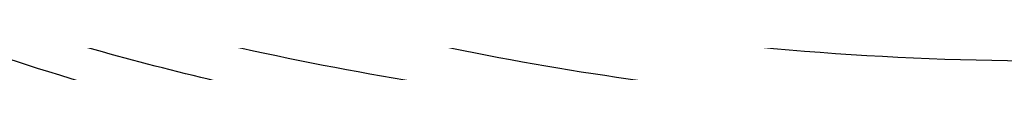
# Model space of a CAD drawing. Header units: millimetres. Extents: x -1444 to -1044, y -6 to 234.
# Tile 281 of 656: x -1435.3409 to -1434.3653, y -4.2304 to -4.2129. Entities that reach past the tile are written whole.
import ezdxf

# ---------------------------------------------------------------- set-up
doc = ezdxf.new("R2010")
doc.units = ezdxf.units.MM
doc.layers.add('Default', color=7, linetype='Continuous', true_color=0x000000)

msp = doc.modelspace()

# ---------------------------------------------------------------- linework, layer by layer
at = {"layer": 'Default'}
for points, knots in [([(-1436.315761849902, -4.224055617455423, 39.58265074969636), (-1436.315816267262, -4.059951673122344, 39.56163761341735), (-1436.284306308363, -3.809796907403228, 39.52960578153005), (-1436.178976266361, -3.486942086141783, 39.48826467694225), (-1436.063956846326, -3.247583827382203, 39.45761509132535), (-1435.914852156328, -3.021679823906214, 39.42868820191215), (-1435.734444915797, -2.816176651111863, 39.40237350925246), (-1435.527369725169, -2.637136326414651, 39.37944725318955), (-1435.299734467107, -2.489159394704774, 39.36049853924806), (-1435.058539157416, -2.375008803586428, 39.34588117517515), (-1434.73321223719, -2.270476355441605, 39.33249516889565), (-1434.481128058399, -2.239201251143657, 39.32848979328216), (-1434.315762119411, -2.239255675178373, 39.32849632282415)], [0, 0, 0, 0, 0.4978173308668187, 0.7589150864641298, 1.027124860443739, 1.300285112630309, 1.575979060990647, 1.851654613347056, 2.124761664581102, 2.392889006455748, 2.653883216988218, 3.151465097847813, 3.151465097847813, 3.151465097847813, 3.151465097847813]), ([(-1436.315761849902, -4.224055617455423, 39.58265074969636), (-1436.315816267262, -4.059951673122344, 39.56163761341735), (-1436.284306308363, -3.809796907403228, 39.52960578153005), (-1436.178976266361, -3.486942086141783, 39.48826467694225), (-1436.063956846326, -3.247583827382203, 39.45761509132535), (-1435.914852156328, -3.021679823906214, 39.42868820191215), (-1435.734444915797, -2.816176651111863, 39.40237350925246), (-1435.527369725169, -2.637136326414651, 39.37944725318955), (-1435.299734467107, -2.489159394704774, 39.36049853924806), (-1435.058539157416, -2.375008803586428, 39.34588117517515), (-1434.73321223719, -2.270476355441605, 39.33249516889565), (-1434.481128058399, -2.239201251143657, 39.32848979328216), (-1434.315762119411, -2.239255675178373, 39.32849632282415)], [0, 0, 0, 0, 0.4978173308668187, 0.7589150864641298, 1.027124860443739, 1.300285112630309, 1.575979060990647, 1.851654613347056, 2.124761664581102, 2.392889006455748, 2.653883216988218, 3.151465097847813, 3.151465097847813, 3.151465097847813, 3.151465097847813]), ([(-1436.315763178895, -4.253414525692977, 9.178992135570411), (-1436.315817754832, -4.088051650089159, 9.181085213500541), (-1436.284305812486, -3.835975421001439, 9.18427586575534), (-1436.178974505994, -3.510648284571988, 9.18839368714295), (-1436.063952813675, -3.269455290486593, 9.19144658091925), (-1435.914845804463, -3.041820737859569, 9.19432785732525), (-1435.73443678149, -2.83474450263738, 9.19694891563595), (-1435.52736084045, -2.654334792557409, 9.19923244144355), (-1435.299726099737, -2.50522689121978, 9.201119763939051), (-1435.058532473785, -2.390204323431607, 9.20257565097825), (-1434.733205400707, -2.284872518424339, 9.20390887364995), (-1434.481126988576, -2.253359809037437, 9.20430773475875), (-1434.315763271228, -2.253414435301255, 9.20430703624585)], [0, 0, 0, 0, 0.4976131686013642, 0.7586122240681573, 1.026730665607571, 1.299810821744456, 1.575438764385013, 1.851063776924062, 2.12413545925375, 2.392240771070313, 2.653223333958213, 3.150799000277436, 3.150799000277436, 3.150799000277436, 3.150799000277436]), ([(-1436.315763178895, -4.253414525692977, 9.178992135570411), (-1436.315817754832, -4.088051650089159, 9.181085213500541), (-1436.284305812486, -3.835975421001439, 9.18427586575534), (-1436.178974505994, -3.510648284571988, 9.18839368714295), (-1436.063952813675, -3.269455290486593, 9.19144658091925), (-1435.914845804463, -3.041820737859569, 9.19432785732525), (-1435.73443678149, -2.83474450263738, 9.19694891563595), (-1435.52736084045, -2.654334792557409, 9.19923244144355), (-1435.299726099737, -2.50522689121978, 9.201119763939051), (-1435.058532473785, -2.390204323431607, 9.20257565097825), (-1434.733205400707, -2.284872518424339, 9.20390887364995), (-1434.481126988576, -2.253359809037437, 9.20430773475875), (-1434.315763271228, -2.253414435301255, 9.20430703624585)], [0, 0, 0, 0, 0.4976131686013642, 0.7586122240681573, 1.026730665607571, 1.299810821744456, 1.575438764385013, 1.851063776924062, 2.12413545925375, 2.392240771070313, 2.653223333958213, 3.150799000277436, 3.150799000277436, 3.150799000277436, 3.150799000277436]), ([(-1436.315763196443, -4.212874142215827, 8.77753350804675), (-1436.315817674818, -4.050825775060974, 8.81073021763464), (-1436.284306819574, -3.803803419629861, 8.86133442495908), (-1436.178976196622, -3.484994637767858, 8.92664456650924), (-1436.063955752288, -3.24863524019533, 8.97506439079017), (-1435.914850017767, -3.025561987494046, 9.02076245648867), (-1435.734441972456, -2.822634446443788, 9.06233353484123), (-1435.527366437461, -2.645838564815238, 9.09855136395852), (-1435.29973140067, -2.499717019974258, 9.12848534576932), (-1435.058536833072, -2.386997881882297, 9.15157661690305), (-1434.733209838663, -2.283775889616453, 9.17272232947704), (-1434.481128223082, -2.252893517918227, 9.17904878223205), (-1434.315763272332, -2.25294714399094, 9.17903778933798)], [0, 0, 0, 0, 0.4977265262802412, 0.7587803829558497, 1.026949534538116, 1.300074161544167, 1.575738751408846, 1.851391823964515, 2.124483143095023, 2.392600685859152, 2.653589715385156, 3.151168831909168, 3.151168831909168, 3.151168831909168, 3.151168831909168]), ([(-1436.315763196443, -4.212874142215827, 8.77753350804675), (-1436.315817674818, -4.050825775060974, 8.81073021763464), (-1436.284306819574, -3.803803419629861, 8.86133442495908), (-1436.178976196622, -3.484994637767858, 8.92664456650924), (-1436.063955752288, -3.24863524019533, 8.97506439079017), (-1435.914850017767, -3.025561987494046, 9.02076245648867), (-1435.734441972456, -2.822634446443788, 9.06233353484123), (-1435.527366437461, -2.645838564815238, 9.09855136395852), (-1435.29973140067, -2.499717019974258, 9.12848534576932), (-1435.058536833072, -2.386997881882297, 9.15157661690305), (-1434.733209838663, -2.283775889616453, 9.17272232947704), (-1434.481128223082, -2.252893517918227, 9.17904878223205), (-1434.315763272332, -2.25294714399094, 9.17903778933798)], [0, 0, 0, 0, 0.4977265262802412, 0.7587803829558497, 1.026949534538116, 1.300074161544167, 1.575738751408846, 1.851391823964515, 2.124483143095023, 2.392600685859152, 2.653589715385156, 3.151168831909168, 3.151168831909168, 3.151168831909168, 3.151168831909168]), ([(-1436.315763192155, -4.230421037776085, 8.87564777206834), (-1436.315817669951, -4.06690887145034, 8.90065951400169), (-1436.284306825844, -3.817655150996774, 8.93878676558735), (-1436.178976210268, -3.495966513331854, 8.9879940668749), (-1436.063955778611, -3.257472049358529, 9.02447551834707), (-1435.914850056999, -3.032383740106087, 9.05890628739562), (-1435.734442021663, -2.827623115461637, 9.09022761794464), (-1435.527366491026, -2.649230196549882, 9.11751559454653), (-1435.299731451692, -2.50178869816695, 9.14006906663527), (-1435.058536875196, -2.388051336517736, 9.15746696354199), (-1434.73320988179, -2.283896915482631, 9.173398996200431), (-1434.481128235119, -2.252735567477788, 9.17816560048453), (-1434.315763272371, -2.252789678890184, 9.17815731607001)], [0, 0, 0, 0, 0.497727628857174, 0.7587820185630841, 1.026951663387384, 1.300076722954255, 1.575741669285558, 1.851395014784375, 2.124486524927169, 2.392604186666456, 2.653593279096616, 3.151172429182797, 3.151172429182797, 3.151172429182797, 3.151172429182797]), ([(-1436.315763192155, -4.230421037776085, 8.87564777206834), (-1436.315817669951, -4.06690887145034, 8.90065951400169), (-1436.284306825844, -3.817655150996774, 8.93878676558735), (-1436.178976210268, -3.495966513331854, 8.9879940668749), (-1436.063955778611, -3.257472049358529, 9.02447551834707), (-1435.914850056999, -3.032383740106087, 9.05890628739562), (-1435.734442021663, -2.827623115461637, 9.09022761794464), (-1435.527366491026, -2.649230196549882, 9.11751559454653), (-1435.299731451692, -2.50178869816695, 9.14006906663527), (-1435.058536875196, -2.388051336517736, 9.15746696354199), (-1434.73320988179, -2.283896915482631, 9.173398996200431), (-1434.481128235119, -2.252735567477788, 9.17816560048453), (-1434.315763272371, -2.252789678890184, 9.17815731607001)], [0, 0, 0, 0, 0.497727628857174, 0.7587820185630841, 1.026951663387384, 1.300076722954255, 1.575741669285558, 1.851395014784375, 2.124486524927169, 2.392604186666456, 2.653593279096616, 3.151172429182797, 3.151172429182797, 3.151172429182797, 3.151172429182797]), ([(-1436.315763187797, -4.243110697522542, 8.975339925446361), (-1436.315817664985, -4.078544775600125, 8.99207308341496), (-1436.284306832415, -3.827684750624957, 9.01758067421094), (-1436.178976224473, -3.503922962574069, 9.050500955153), (-1436.063955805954, -3.263891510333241, 9.07490748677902), (-1435.914850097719, -3.037352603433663, 9.09794208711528), (-1435.73444207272, -2.831272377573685, 9.11889643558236), (-1435.527366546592, -2.651729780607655, 9.13715242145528), (-1435.299731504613, -2.503338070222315, 9.15224096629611), (-1435.058536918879, -2.38886770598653, 9.163880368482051), (-1434.733209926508, -2.284042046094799, 9.174539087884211), (-1434.481128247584, -2.252679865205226, 9.177728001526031), (-1434.31576327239, -2.252734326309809, 9.177722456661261)], [-3.151176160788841, -3.151176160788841, -3.151176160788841, -3.151176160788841, -2.653447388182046, -2.3923924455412, -2.124222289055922, -1.85109678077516, -1.575431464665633, -1.299777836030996, -1.026686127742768, -0.7585683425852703, -0.497579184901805, 0, 0, 0, 0]), ([(-1436.315763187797, -4.243110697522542, 8.975339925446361), (-1436.315817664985, -4.078544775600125, 8.99207308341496), (-1436.284306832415, -3.827684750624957, 9.01758067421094), (-1436.178976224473, -3.503922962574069, 9.050500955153), (-1436.063955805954, -3.263891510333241, 9.07490748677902), (-1435.914850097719, -3.037352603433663, 9.09794208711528), (-1435.73444207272, -2.831272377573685, 9.11889643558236), (-1435.527366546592, -2.651729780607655, 9.13715242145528), (-1435.299731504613, -2.503338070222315, 9.15224096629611), (-1435.058536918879, -2.38886770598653, 9.163880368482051), (-1434.733209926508, -2.284042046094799, 9.174539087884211), (-1434.481128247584, -2.252679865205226, 9.177728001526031), (-1434.31576327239, -2.252734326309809, 9.177722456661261)], [-3.151176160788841, -3.151176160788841, -3.151176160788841, -3.151176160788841, -2.653447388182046, -2.3923924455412, -2.124222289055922, -1.85109678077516, -1.575431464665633, -1.299777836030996, -1.026686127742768, -0.7585683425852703, -0.497579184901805, 0, 0, 0, 0]), ([(-1436.315763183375, -4.250819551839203, 9.0765006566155), (-1436.315817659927, -4.08561713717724, 9.08488116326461), (-1436.284306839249, -3.833786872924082, 9.0976561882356), (-1436.178976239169, -3.508772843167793, 9.11414372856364), (-1436.063955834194, -3.267813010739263, 9.126367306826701), (-1435.914850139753, -3.040397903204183, 9.13790377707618), (-1435.734442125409, -2.833520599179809, 9.148398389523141), (-1435.527366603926, -2.653283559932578, 9.157541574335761), (-1435.299731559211, -2.504317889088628, 9.16509840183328), (-1435.058536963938, -2.389404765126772, 9.17092778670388), (-1434.73320997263, -2.284173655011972, 9.17626601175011), (-1434.481128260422, -2.252690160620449, 9.17786311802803), (-1434.315763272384, -2.252744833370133, 9.17786033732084)], [0, 0, 0, 0, 0.4977299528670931, 0.7587854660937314, 1.02695615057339, 1.300082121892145, 1.575747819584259, 1.85140174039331, 2.124493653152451, 2.39261156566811, 2.653600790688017, 3.151180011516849, 3.151180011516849, 3.151180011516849, 3.151180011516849]), ([(-1436.315763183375, -4.250819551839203, 9.0765006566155), (-1436.315817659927, -4.08561713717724, 9.08488116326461), (-1436.284306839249, -3.833786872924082, 9.0976561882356), (-1436.178976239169, -3.508772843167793, 9.11414372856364), (-1436.063955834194, -3.267813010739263, 9.126367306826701), (-1435.914850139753, -3.040397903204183, 9.13790377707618), (-1435.734442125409, -2.833520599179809, 9.148398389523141), (-1435.527366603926, -2.653283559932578, 9.157541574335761), (-1435.299731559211, -2.504317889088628, 9.16509840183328), (-1435.058536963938, -2.389404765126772, 9.17092778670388), (-1434.73320997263, -2.284173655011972, 9.17626601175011), (-1434.481128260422, -2.252690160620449, 9.17786311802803), (-1434.315763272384, -2.252744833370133, 9.17786033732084)], [0, 0, 0, 0, 0.4977299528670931, 0.7587854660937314, 1.02695615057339, 1.300082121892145, 1.575747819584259, 1.85140174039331, 2.124493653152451, 2.39261156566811, 2.653600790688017, 3.151180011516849, 3.151180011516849, 3.151180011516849, 3.151180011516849]), ([(-1436.315762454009, -4.246022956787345, 39.35368063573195), (-1436.315816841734, -4.080914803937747, 39.34313482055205), (-1436.284306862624, -3.829229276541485, 39.32705911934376), (-1436.178976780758, -3.504398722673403, 39.30631148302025), (-1436.063957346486, -3.263575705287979, 39.29092958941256), (-1435.914852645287, -3.036289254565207, 39.27641230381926), (-1435.734445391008, -2.829528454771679, 39.26320603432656), (-1435.527370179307, -2.649392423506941, 39.25170034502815), (-1435.299734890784, -2.500509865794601, 39.24219088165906), (-1435.058539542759, -2.385660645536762, 39.23485520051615), (-1434.733212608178, -2.280488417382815, 39.22813760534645), (-1434.481128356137, -2.249021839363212, 39.22612775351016), (-1434.315762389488, -2.249076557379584, 39.22613123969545)], [0, 0, 0, 0, 0.4978196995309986, 0.7589186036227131, 1.02712944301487, 1.300290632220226, 1.575985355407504, 1.851661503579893, 2.124768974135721, 2.392896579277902, 2.65389093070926, 3.151472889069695, 3.151472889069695, 3.151472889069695, 3.151472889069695]), ([(-1436.315762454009, -4.246022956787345, 39.35368063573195), (-1436.315816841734, -4.080914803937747, 39.34313482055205), (-1436.284306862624, -3.829229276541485, 39.32705911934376), (-1436.178976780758, -3.504398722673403, 39.30631148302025), (-1436.063957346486, -3.263575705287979, 39.29092958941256), (-1435.914852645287, -3.036289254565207, 39.27641230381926), (-1435.734445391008, -2.829528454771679, 39.26320603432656), (-1435.527370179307, -2.649392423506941, 39.25170034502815), (-1435.299734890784, -2.500509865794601, 39.24219088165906), (-1435.058539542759, -2.385660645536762, 39.23485520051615), (-1434.733212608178, -2.280488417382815, 39.22813760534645), (-1434.481128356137, -2.249021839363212, 39.22612775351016), (-1434.315762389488, -2.249076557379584, 39.22613123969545)], [0, 0, 0, 0, 0.4978196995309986, 0.7589186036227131, 1.02712944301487, 1.300290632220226, 1.575985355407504, 1.851661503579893, 2.124768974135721, 2.392896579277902, 2.65389093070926, 3.151472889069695, 3.151472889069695, 3.151472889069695, 3.151472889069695]), ([(-1436.315761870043, -4.253418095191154, 39.12211118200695), (-1436.31581643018, -4.088055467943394, 39.11947144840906), (-1436.284304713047, -3.835979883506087, 39.11544748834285), (-1436.178973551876, -3.510652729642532, 39.11025418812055), (-1436.063952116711, -3.26945992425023, 39.10640394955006), (-1435.91484536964, -3.041825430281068, 39.10277014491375), (-1435.734436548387, -2.834749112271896, 39.09946451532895), (-1435.527360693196, -2.654339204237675, 39.09658456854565), (-1435.299725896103, -2.505231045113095, 39.09420430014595), (-1435.058532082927, -2.390208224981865, 39.09236814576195), (-1434.733205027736, -2.284876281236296, 39.09068668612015), (-1434.481125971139, -2.253363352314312, 39.09018362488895), (-1434.315762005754, -2.25341799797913, 39.09018449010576)], [0, 0, 0, 0, 0.4976360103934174, 0.7586461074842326, 1.026774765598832, 1.299863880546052, 1.575499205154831, 1.851129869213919, 2.124205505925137, 2.392313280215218, 2.653297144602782, 3.15087350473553, 3.15087350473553, 3.15087350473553, 3.15087350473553]), ([(-1436.315761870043, -4.253418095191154, 39.12211118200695), (-1436.31581643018, -4.088055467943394, 39.11947144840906), (-1436.284304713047, -3.835979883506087, 39.11544748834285), (-1436.178973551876, -3.510652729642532, 39.11025418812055), (-1436.063952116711, -3.26945992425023, 39.10640394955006), (-1435.91484536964, -3.041825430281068, 39.10277014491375), (-1435.734436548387, -2.834749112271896, 39.09946451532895), (-1435.527360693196, -2.654339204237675, 39.09658456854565), (-1435.299725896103, -2.505231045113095, 39.09420430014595), (-1435.058532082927, -2.390208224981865, 39.09236814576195), (-1434.733205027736, -2.284876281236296, 39.09068668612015), (-1434.481125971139, -2.253363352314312, 39.09018362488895), (-1434.315762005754, -2.25341799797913, 39.09018449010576)], [0, 0, 0, 0, 0.4976360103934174, 0.7586461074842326, 1.026774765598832, 1.299863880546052, 1.575499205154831, 1.851129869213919, 2.124205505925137, 2.392313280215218, 2.653297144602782, 3.15087350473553, 3.15087350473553, 3.15087350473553, 3.15087350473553]), ([(-1434.315761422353, -4.218930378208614, 43.45166462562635), (-1434.481127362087, -4.218965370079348, 43.45170687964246), (-1434.733211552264, -4.198852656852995, 43.42742417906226), (-1435.058538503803, -4.131628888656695, 43.34626282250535), (-1435.299733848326, -4.058219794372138, 43.25763372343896), (-1435.527369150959, -3.963057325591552, 43.14274109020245), (-1435.734444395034, -3.84791830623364, 43.00373013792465), (-1435.914851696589, -3.715761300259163, 42.84417283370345), (-1436.063956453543, -3.570484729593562, 42.66877586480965), (-1436.178975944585, -3.416555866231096, 42.48293270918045), (-1436.284306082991, -3.208931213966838, 42.23226093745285), (-1436.31581611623, -3.0480592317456, 42.03803513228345), (-1436.31576174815, -2.942525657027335, 41.91062112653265)], [-3.151465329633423, -3.151465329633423, -3.151465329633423, -3.151465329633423, -2.653883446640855, -2.392889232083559, -2.124761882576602, -1.851654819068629, -1.575979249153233, -1.30028527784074, -1.027124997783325, -0.7589151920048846, -0.4978174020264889, 0, 0, 0, 0]), ([(-1434.315761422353, -4.218930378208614, 43.45166462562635), (-1434.481127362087, -4.218965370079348, 43.45170687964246), (-1434.733211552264, -4.198852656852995, 43.42742417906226), (-1435.058538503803, -4.131628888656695, 43.34626282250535), (-1435.299733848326, -4.058219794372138, 43.25763372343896), (-1435.527369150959, -3.963057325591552, 43.14274109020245), (-1435.734444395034, -3.84791830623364, 43.00373013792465), (-1435.914851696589, -3.715761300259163, 42.84417283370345), (-1436.063956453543, -3.570484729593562, 42.66877586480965), (-1436.178975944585, -3.416555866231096, 42.48293270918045), (-1436.284306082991, -3.208931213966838, 42.23226093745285), (-1436.31581611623, -3.0480592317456, 42.03803513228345), (-1436.31576174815, -2.942525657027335, 41.91062112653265)], [-3.151465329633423, -3.151465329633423, -3.151465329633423, -3.151465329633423, -2.653883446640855, -2.392889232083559, -2.124761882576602, -1.851654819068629, -1.575979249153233, -1.30028527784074, -1.027124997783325, -0.7589151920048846, -0.4978174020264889, 0, 0, 0, 0]), ([(-1434.315761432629, -4.485117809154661, 43.21656728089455), (-1434.481127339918, -4.485155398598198, 43.21660723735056), (-1434.733211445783, -4.463548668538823, 43.19364409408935), (-1435.058538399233, -4.391331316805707, 43.11689310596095), (-1435.299733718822, -4.312469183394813, 43.03308018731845), (-1435.52736901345, -4.210237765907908, 42.92443091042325), (-1435.734444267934, -4.086545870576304, 42.79297391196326), (-1435.914851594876, -3.944571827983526, 42.64208705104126), (-1436.063956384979, -3.788503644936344, 42.47622124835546), (-1436.178975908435, -3.623140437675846, 42.30047689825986), (-1436.28430606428, -3.400092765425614, 42.06342677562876), (-1436.315816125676, -3.227270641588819, 41.87975525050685), (-1436.315761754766, -3.11389767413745, 41.75926497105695)], [-3.151455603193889, -3.151455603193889, -3.151455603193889, -3.151455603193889, -2.653873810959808, -2.392879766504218, -2.124752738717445, -1.851646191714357, -1.575971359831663, -1.300278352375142, -1.027119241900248, -0.758910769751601, -0.4978144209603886, 0, 0, 0, 0]), ([(-1434.315761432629, -4.485117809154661, 43.21656728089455), (-1434.481127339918, -4.485155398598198, 43.21660723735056), (-1434.733211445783, -4.463548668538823, 43.19364409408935), (-1435.058538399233, -4.391331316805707, 43.11689310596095), (-1435.299733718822, -4.312469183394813, 43.03308018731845), (-1435.52736901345, -4.210237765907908, 42.92443091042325), (-1435.734444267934, -4.086545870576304, 42.79297391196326), (-1435.914851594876, -3.944571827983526, 42.64208705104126), (-1436.063956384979, -3.788503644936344, 42.47622124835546), (-1436.178975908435, -3.623140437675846, 42.30047689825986), (-1436.28430606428, -3.400092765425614, 42.06342677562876), (-1436.315816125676, -3.227270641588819, 41.87975525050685), (-1436.315761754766, -3.11389767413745, 41.75926497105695)], [-3.151455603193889, -3.151455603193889, -3.151455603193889, -3.151455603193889, -2.653873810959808, -2.392879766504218, -2.124752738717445, -1.851646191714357, -1.575971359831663, -1.300278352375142, -1.027119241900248, -0.758910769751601, -0.4978144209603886, 0, 0, 0, 0]), ([(-1434.315762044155, -4.332452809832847, 5.764929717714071), (-1434.481126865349, -4.332481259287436, 5.76488292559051), (-1434.733208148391, -4.316106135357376, 5.79181876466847), (-1435.058535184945, -4.261373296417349, 5.881850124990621), (-1435.299729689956, -4.201604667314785, 5.98016497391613), (-1435.527364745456, -4.124124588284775, 6.107613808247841), (-1435.734440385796, -4.030379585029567, 6.261817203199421), (-1435.914848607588, -3.922778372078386, 6.43881300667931), (-1436.063954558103, -3.804494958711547, 6.63338021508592), (-1436.178975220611, -3.679166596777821, 6.839535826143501), (-1436.28430602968, -3.510119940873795, 7.117604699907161), (-1436.315817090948, -3.379137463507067, 7.33306089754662), (-1436.315762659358, -3.293212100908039, 7.474401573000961)], [0, 0, 0, 0, 0.497578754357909, 0.7585670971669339, 1.026683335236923, 1.299772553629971, 1.575422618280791, 1.851083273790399, 2.124203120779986, 2.392366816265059, 2.65341477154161, 3.151129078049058, 3.151129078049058, 3.151129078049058, 3.151129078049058]), ([(-1434.315762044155, -4.332452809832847, 5.764929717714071), (-1434.481126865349, -4.332481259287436, 5.76488292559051), (-1434.733208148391, -4.316106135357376, 5.79181876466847), (-1435.058535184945, -4.261373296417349, 5.881850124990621), (-1435.299729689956, -4.201604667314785, 5.98016497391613), (-1435.527364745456, -4.124124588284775, 6.107613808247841), (-1435.734440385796, -4.030379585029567, 6.261817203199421), (-1435.914848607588, -3.922778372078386, 6.43881300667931), (-1436.063954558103, -3.804494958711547, 6.63338021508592), (-1436.178975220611, -3.679166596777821, 6.839535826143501), (-1436.28430602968, -3.510119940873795, 7.117604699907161), (-1436.315817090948, -3.379137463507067, 7.33306089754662), (-1436.315762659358, -3.293212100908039, 7.474401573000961)], [0, 0, 0, 0, 0.497578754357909, 0.7585670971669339, 1.026683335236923, 1.299772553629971, 1.575422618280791, 1.851083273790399, 2.124203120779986, 2.392366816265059, 2.65341477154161, 3.151129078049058, 3.151129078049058, 3.151129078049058, 3.151129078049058]), ([(-1434.31576322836, -4.494292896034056, 5.86873063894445), (-1434.481128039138, -4.494323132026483, 5.86868499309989), (-1434.733209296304, -4.476671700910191, 5.89480222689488), (-1435.058536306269, -4.41767421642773, 5.98209832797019), (-1435.29973077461, -4.353248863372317, 6.07742644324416), (-1435.527365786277, -4.269732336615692, 6.20100361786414), (-1435.734441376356, -4.168683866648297, 6.35052271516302), (-1435.914849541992, -4.052699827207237, 6.522141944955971), (-1436.063955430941, -3.925201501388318, 6.710798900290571), (-1436.178976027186, -3.790109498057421, 6.91069231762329), (-1436.284306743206, -3.607893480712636, 7.18031463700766), (-1436.315817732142, -3.466707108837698, 7.38922627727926), (-1436.315763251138, -3.374087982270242, 7.52627370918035)], [-3.151127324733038, -3.151127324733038, -3.151127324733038, -3.151127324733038, -2.653548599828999, -2.392560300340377, -2.124444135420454, -1.851355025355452, -1.575705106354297, -1.300044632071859, -1.026924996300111, -0.7587615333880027, -0.4977138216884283, 0, 0, 0, 0]), ([(-1434.31576322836, -4.494292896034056, 5.86873063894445), (-1434.481128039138, -4.494323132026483, 5.86868499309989), (-1434.733209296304, -4.476671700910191, 5.89480222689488), (-1435.058536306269, -4.41767421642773, 5.98209832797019), (-1435.29973077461, -4.353248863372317, 6.07742644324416), (-1435.527365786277, -4.269732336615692, 6.20100361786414), (-1435.734441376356, -4.168683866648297, 6.35052271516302), (-1435.914849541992, -4.052699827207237, 6.522141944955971), (-1436.063955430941, -3.925201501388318, 6.710798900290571), (-1436.178976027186, -3.790109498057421, 6.91069231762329), (-1436.284306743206, -3.607893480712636, 7.18031463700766), (-1436.315817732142, -3.466707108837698, 7.38922627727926), (-1436.315763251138, -3.374087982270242, 7.52627370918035)], [-3.151127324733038, -3.151127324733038, -3.151127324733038, -3.151127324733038, -2.653548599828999, -2.392560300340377, -2.124444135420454, -1.851355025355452, -1.575705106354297, -1.300044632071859, -1.026924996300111, -0.7587615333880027, -0.4977138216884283, 0, 0, 0, 0]), ([(-1434.315763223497, -4.650665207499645, 5.97997285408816), (-1434.481128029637, -4.650697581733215, 5.979928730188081), (-1434.733209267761, -4.631813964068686, 6.005169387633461), (-1435.058536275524, -4.568697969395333, 6.08953560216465), (-1435.299730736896, -4.499775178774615, 6.18166426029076), (-1435.527365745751, -4.410428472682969, 6.30109387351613), (-1435.734441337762, -4.302325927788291, 6.445594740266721), (-1435.914849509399, -4.178245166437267, 6.61145401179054), (-1436.063955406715, -4.041846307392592, 6.793779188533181), (-1436.178976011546, -3.897323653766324, 6.98696371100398), (-1436.284306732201, -3.702387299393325, 7.24753686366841), (-1436.315817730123, -3.551344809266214, 7.449436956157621), (-1436.315763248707, -3.452260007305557, 7.58188476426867)], [-3.151125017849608, -3.151125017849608, -3.151125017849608, -3.151125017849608, -2.653546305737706, -2.392558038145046, -2.124441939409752, -1.851352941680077, -1.575703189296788, -1.300042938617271, -1.026923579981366, -0.7587604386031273, -0.4977130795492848, 0, 0, 0, 0]), ([(-1434.315763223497, -4.650665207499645, 5.97997285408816), (-1434.481128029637, -4.650697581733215, 5.979928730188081), (-1434.733209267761, -4.631813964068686, 6.005169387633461), (-1435.058536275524, -4.568697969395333, 6.08953560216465), (-1435.299730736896, -4.499775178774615, 6.18166426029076), (-1435.527365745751, -4.410428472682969, 6.30109387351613), (-1435.734441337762, -4.302325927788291, 6.445594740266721), (-1435.914849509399, -4.178245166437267, 6.61145401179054), (-1436.063955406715, -4.041846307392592, 6.793779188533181), (-1436.178976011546, -3.897323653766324, 6.98696371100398), (-1436.284306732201, -3.702387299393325, 7.24753686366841), (-1436.315817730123, -3.551344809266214, 7.449436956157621), (-1436.315763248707, -3.452260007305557, 7.58188476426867)], [-3.151125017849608, -3.151125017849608, -3.151125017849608, -3.151125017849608, -2.653546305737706, -2.392558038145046, -2.124441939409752, -1.851352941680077, -1.575703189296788, -1.300042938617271, -1.026923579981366, -0.7587604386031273, -0.4977130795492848, 0, 0, 0, 0]), ([(-1434.315763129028, -6.127995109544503, 8.18218273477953), (-1434.481128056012, -6.128048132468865, 8.18216908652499), (-1434.733209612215, -6.097520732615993, 8.190031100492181), (-1435.05853661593, -5.995485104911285, 8.216309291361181), (-1435.299731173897, -5.884061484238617, 8.24500525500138), (-1435.527366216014, -5.739619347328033, 8.28220478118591), (-1435.734441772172, -5.564855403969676, 8.327213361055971), (-1435.914849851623, -5.364260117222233, 8.378874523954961), (-1436.063955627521, -5.143750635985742, 8.435664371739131), (-1436.178976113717, -4.910107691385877, 8.495836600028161), (-1436.28430677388, -4.594962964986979, 8.57699873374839), (-1436.315817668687, -4.350779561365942, 8.639885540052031), (-1436.315763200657, -4.190593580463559, 8.68113971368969)], [-3.151161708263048, -3.151161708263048, -3.151161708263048, -3.151161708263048, -2.653582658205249, -2.392593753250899, -2.12447644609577, -1.851385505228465, -1.575732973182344, -1.300069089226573, -1.026945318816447, -0.7587771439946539, -0.4977243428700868, 0, 0, 0, 0]), ([(-1434.315763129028, -6.127995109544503, 8.18218273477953), (-1434.481128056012, -6.128048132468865, 8.18216908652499), (-1434.733209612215, -6.097520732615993, 8.190031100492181), (-1435.05853661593, -5.995485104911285, 8.216309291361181), (-1435.299731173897, -5.884061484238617, 8.24500525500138), (-1435.527366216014, -5.739619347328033, 8.28220478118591), (-1435.734441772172, -5.564855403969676, 8.327213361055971), (-1435.914849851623, -5.364260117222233, 8.378874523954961), (-1436.063955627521, -5.143750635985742, 8.435664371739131), (-1436.178976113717, -4.910107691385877, 8.495836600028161), (-1436.28430677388, -4.594962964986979, 8.57699873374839), (-1436.315817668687, -4.350779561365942, 8.639885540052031), (-1436.315763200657, -4.190593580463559, 8.68113971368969)], [-3.151161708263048, -3.151161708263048, -3.151161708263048, -3.151161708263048, -2.653582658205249, -2.392593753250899, -2.12447644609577, -1.851385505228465, -1.575732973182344, -1.300069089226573, -1.026945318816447, -0.7587771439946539, -0.4977243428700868, 0, 0, 0, 0]), ([(-1434.315760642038, -6.152588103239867, 40.18755588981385), (-1434.48112656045, -6.152641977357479, 40.18756629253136), (-1434.73321069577, -6.121682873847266, 40.18159186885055), (-1435.058537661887, -6.018206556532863, 40.16162320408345), (-1435.29973300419, -5.90520927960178, 40.13981719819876), (-1435.527368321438, -5.75872741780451, 40.11154939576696), (-1435.734443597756, -5.581495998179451, 40.07734759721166), (-1435.914850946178, -5.378069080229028, 40.03809063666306), (-1436.063955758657, -5.154447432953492, 39.99493653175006), (-1436.17897530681, -4.91750744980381, 39.94921227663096), (-1436.284305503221, -4.597914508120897, 39.88753779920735), (-1436.315815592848, -4.35028705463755, 39.83975109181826), (-1436.315761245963, -4.187841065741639, 39.80840255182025)], [-3.151458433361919, -3.151458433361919, -3.151458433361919, -3.151458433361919, -2.653876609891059, -2.392882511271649, -2.124755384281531, -1.85164868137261, -1.575973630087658, -1.300280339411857, -1.027120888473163, -0.7589120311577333, -0.4978152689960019, 0, 0, 0, 0]), ([(-1434.315760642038, -6.152588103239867, 40.18755588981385), (-1434.48112656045, -6.152641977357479, 40.18756629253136), (-1434.73321069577, -6.121682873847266, 40.18159186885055), (-1435.058537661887, -6.018206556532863, 40.16162320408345), (-1435.29973300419, -5.90520927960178, 40.13981719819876), (-1435.527368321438, -5.75872741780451, 40.11154939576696), (-1435.734443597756, -5.581495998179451, 40.07734759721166), (-1435.914850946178, -5.378069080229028, 40.03809063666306), (-1436.063955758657, -5.154447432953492, 39.99493653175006), (-1436.17897530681, -4.91750744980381, 39.94921227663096), (-1436.284305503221, -4.597914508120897, 39.88753779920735), (-1436.315815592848, -4.35028705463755, 39.83975109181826), (-1436.315761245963, -4.187841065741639, 39.80840255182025)], [-3.151458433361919, -3.151458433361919, -3.151458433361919, -3.151458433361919, -2.653876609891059, -2.392882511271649, -2.124755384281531, -1.85164868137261, -1.575973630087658, -1.300280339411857, -1.027120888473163, -0.7589120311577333, -0.4978152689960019, 0, 0, 0, 0]), ([(-1434.315763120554, -6.172800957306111, 8.3760290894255), (-1434.481128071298, -6.172854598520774, 8.37601810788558), (-1434.73320968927, -6.141972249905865, 8.38234457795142), (-1435.058536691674, -6.038750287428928, 8.40349031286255), (-1435.299731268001, -5.926031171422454, 8.4265816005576), (-1435.527366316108, -5.779909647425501, 8.45651559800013), (-1435.734441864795, -5.603113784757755, 8.49273344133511), (-1435.914849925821, -5.400186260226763, 8.53430453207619), (-1436.063955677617, -5.177113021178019, 8.580002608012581), (-1436.178976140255, -4.940753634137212, 8.6284224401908), (-1436.284306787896, -4.621944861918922, 8.69373258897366), (-1436.315817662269, -4.374922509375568, 8.74433679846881), (-1436.315763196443, -4.212874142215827, 8.77753350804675)], [-3.151168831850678, -3.151168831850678, -3.151168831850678, -3.151168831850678, -2.653589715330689, -2.39260068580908, -2.124483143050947, -1.851391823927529, -1.57573875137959, -1.300074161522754, -1.026949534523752, -0.7587803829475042, -0.4977265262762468, 0, 0, 0, 0]), ([(-1434.315763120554, -6.172800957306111, 8.3760290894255), (-1434.481128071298, -6.172854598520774, 8.37601810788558), (-1434.73320968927, -6.141972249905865, 8.38234457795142), (-1435.058536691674, -6.038750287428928, 8.40349031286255), (-1435.299731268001, -5.926031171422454, 8.4265816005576), (-1435.527366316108, -5.779909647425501, 8.45651559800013), (-1435.734441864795, -5.603113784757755, 8.49273344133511), (-1435.914849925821, -5.400186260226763, 8.53430453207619), (-1436.063955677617, -5.177113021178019, 8.580002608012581), (-1436.178976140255, -4.940753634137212, 8.6284224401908), (-1436.284306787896, -4.621944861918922, 8.69373258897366), (-1436.315817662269, -4.374922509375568, 8.74433679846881), (-1436.315763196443, -4.212874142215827, 8.77753350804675)], [-3.151168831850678, -3.151168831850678, -3.151168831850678, -3.151168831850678, -2.653589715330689, -2.39260068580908, -2.124483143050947, -1.851391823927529, -1.57573875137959, -1.300074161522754, -1.026949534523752, -0.7587803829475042, -0.4977265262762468, 0, 0, 0, 0]), ([(-1434.315761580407, -6.208856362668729, 39.83679465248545), (-1434.481127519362, -6.208910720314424, 39.83680205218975), (-1434.733211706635, -6.17763551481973, 39.83279800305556), (-1435.058538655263, -6.073102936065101, 39.81941370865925), (-1435.299733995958, -5.958952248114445, 39.80479761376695), (-1435.52736929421, -5.810975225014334, 39.78585009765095), (-1435.734444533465, -5.631934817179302, 39.76292493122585), (-1435.914851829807, -5.426431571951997, 39.73661118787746), (-1436.063956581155, -5.200527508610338, 39.70768508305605), (-1436.178976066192, -4.961169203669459, 39.67703610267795), (-1436.284306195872, -4.638314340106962, 39.63569555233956), (-1436.315816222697, -4.388159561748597, 39.60366388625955), (-1436.315761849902, -4.224055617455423, 39.58265074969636)], [-3.151465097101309, -3.151465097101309, -3.151465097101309, -3.151465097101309, -2.653883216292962, -2.392889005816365, -2.124761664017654, -1.851654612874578, -1.575979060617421, -1.300285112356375, -1.027124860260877, -0.75891508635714, -0.4978173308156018, 0, 0, 0, 0]), ([(-1434.315761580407, -6.208856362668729, 39.83679465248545), (-1434.481127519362, -6.208910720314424, 39.83680205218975), (-1434.733211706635, -6.17763551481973, 39.83279800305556), (-1435.058538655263, -6.073102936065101, 39.81941370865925), (-1435.299733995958, -5.958952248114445, 39.80479761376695), (-1435.52736929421, -5.810975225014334, 39.78585009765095), (-1435.734444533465, -5.631934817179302, 39.76292493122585), (-1435.914851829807, -5.426431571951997, 39.73661118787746), (-1436.063956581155, -5.200527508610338, 39.70768508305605), (-1436.178976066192, -4.961169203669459, 39.67703610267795), (-1436.284306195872, -4.638314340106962, 39.63569555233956), (-1436.315816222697, -4.388159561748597, 39.60366388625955), (-1436.315761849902, -4.224055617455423, 39.58265074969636)], [-3.151465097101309, -3.151465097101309, -3.151465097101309, -3.151465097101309, -2.653883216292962, -2.392889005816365, -2.124761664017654, -1.851654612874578, -1.575979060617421, -1.300285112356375, -1.027124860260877, -0.75891508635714, -0.4978173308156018, 0, 0, 0, 0])]:
    msp.add_open_spline(points, degree=3, knots=knots, dxfattribs=at)
for points, weights, knots in [([(-1434.315761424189, -4.266484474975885, 43.40966473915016), (-1436.315761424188, -4.266484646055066, 43.40966502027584), (-1436.31576174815, -2.942525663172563, 41.91062112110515), (-1436.31576174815, -2.94252557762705, 41.9106210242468), (-1436.31576174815, -2.942525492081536, 41.91062092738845)], [0.9999999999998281, 0.707106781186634, 1, 0.9999999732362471, 0.9999999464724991], [9.219123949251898e-13, 9.219123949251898e-13, 9.219123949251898e-13, 3.14159265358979, 3.14159265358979, 3.14159294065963, 3.14159294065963, 3.14159294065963]), ([(-1434.315761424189, -4.266484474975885, 43.40966473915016), (-1436.315761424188, -4.266484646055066, 43.40966502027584), (-1436.31576174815, -2.942525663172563, 41.91062112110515), (-1436.31576174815, -2.94252557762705, 41.9106210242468), (-1436.31576174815, -2.942525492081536, 41.91062092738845)], [0.9999999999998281, 0.707106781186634, 1, 0.9999999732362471, 0.9999999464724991], [9.219123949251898e-13, 9.219123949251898e-13, 9.219123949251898e-13, 3.14159265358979, 3.14159265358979, 3.14159294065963, 3.14159294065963, 3.14159294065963]), ([(-1434.315761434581, -4.529655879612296, 43.17193174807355), (-1436.31576143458, -4.529656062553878, 43.17193201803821), (-1436.315761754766, -3.113897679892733, 41.75926496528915), (-1436.315761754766, -3.113897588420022, 41.75926487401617), (-1436.315761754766, -3.113897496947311, 41.75926478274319)], [0.9999999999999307, 0.7071067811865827, 1, 0.999999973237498, 0.9999999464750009], [3.712005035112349e-13, 3.712005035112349e-13, 3.712005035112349e-13, 3.14159265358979, 3.14159265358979, 3.141592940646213, 3.141592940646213, 3.141592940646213]), ([(-1434.315761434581, -4.529655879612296, 43.17193174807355), (-1436.31576143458, -4.529656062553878, 43.17193201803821), (-1436.315761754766, -3.113897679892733, 41.75926496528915), (-1436.315761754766, -3.113897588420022, 41.75926487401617), (-1436.315761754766, -3.113897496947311, 41.75926478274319)], [0.9999999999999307, 0.7071067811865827, 1, 0.999999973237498, 0.9999999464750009], [3.712005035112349e-13, 3.712005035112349e-13, 3.712005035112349e-13, 3.14159265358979, 3.14159265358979, 3.141592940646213, 3.141592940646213, 3.141592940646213]), ([(-1434.315761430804, -4.437856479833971, 43.25830859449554), (-1436.315761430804, -4.437856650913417, 43.25830887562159), (-1436.315761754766, -3.113897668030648, 41.75926497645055), (-1436.315761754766, -3.113897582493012, 41.75926487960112), (-1436.315761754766, -3.113897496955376, 41.75926478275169)], [0.9999999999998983, 0.7071067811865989, 1, 0.9999999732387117, 0.9999999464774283], [5.458083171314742e-13, 5.458083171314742e-13, 5.458083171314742e-13, 3.14159265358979, 3.14159265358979, 3.141592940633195, 3.141592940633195, 3.141592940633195]), ([(-1434.315761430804, -4.437856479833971, 43.25830859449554), (-1436.315761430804, -4.437856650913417, 43.25830887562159), (-1436.315761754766, -3.113897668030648, 41.75926497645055), (-1436.315761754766, -3.113897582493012, 41.75926487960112), (-1436.315761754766, -3.113897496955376, 41.75926478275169)], [0.9999999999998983, 0.7071067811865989, 1, 0.9999999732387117, 0.9999999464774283], [5.458083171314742e-13, 5.458083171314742e-13, 5.458083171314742e-13, 3.14159265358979, 3.14159265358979, 3.141592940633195, 3.141592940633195, 3.141592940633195]), ([(-1434.315761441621, -4.690391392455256, 43.01084449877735), (-1436.315761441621, -4.690391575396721, 43.01084476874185), (-1436.315761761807, -3.274633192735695, 41.59817771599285), (-1436.315761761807, -3.27463310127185, 41.59817762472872), (-1436.315761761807, -3.274633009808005, 41.59817753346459)], [0.9999999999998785, 0.7071067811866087, 1, 0.999999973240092, 0.999999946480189], [6.519126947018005e-13, 6.519126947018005e-13, 6.519126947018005e-13, 3.14159265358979, 3.14159265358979, 3.141592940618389, 3.141592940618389, 3.141592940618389]), ([(-1434.315761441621, -4.690391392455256, 43.01084449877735), (-1436.315761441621, -4.690391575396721, 43.01084476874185), (-1436.315761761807, -3.274633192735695, 41.59817771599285), (-1436.315761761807, -3.27463310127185, 41.59817762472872), (-1436.315761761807, -3.274633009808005, 41.59817753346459)], [0.9999999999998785, 0.7071067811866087, 1, 0.999999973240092, 0.999999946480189], [6.519126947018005e-13, 6.519126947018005e-13, 6.519126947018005e-13, 3.14159265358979, 3.14159265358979, 3.141592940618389, 3.141592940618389, 3.141592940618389]), ([(-1434.315762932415, -4.453847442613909, 5.84278975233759), (-1436.315762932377, -4.453837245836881, 5.84278283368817), (-1436.3157632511, -3.37408277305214, 7.526270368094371), (-1436.31576325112, -3.374013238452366, 7.526378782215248), (-1436.315763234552, -3.373943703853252, 7.526487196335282)], [1, 0.707106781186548, 1, 0.9999733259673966, 0.9999466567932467], [0, 0, 0, 3.14159265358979, 3.14159265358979, 3.141878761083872, 3.141878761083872, 3.141878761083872]), ([(-1434.315762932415, -4.453847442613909, 5.84278975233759), (-1436.315762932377, -4.453837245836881, 5.84278283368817), (-1436.3157632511, -3.37408277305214, 7.526270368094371), (-1436.31576325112, -3.374013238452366, 7.526378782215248), (-1436.315763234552, -3.373943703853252, 7.526487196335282)], [1, 0.707106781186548, 1, 0.9999733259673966, 0.9999466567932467], [0, 0, 0, 3.14159265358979, 3.14159265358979, 3.141878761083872, 3.141878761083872, 3.141878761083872]), ([(-1434.315763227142, -4.53344595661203, 5.89658386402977), (-1436.315763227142, -4.533446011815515, 5.89658387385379), (-1436.315763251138, -3.374093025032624, 7.5262772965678), (-1436.31576325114, -3.374018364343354, 7.526382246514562), (-1436.315763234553, -3.373943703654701, 7.526487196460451)], [1, 0.707106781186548, 1, 0.9999733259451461, 0.9999466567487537], [0, 0, 0, 3.14159265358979, 3.14159265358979, 3.141878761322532, 3.141878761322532, 3.141878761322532]), ([(-1434.315763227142, -4.53344595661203, 5.89658386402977), (-1436.315763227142, -4.533446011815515, 5.89658387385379), (-1436.315763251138, -3.374093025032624, 7.5262772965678), (-1436.31576325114, -3.374018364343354, 7.526382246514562), (-1436.315763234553, -3.373943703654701, 7.526487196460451)], [1, 0.707106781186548, 1, 0.9999733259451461, 0.9999466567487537], [0, 0, 0, 3.14159265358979, 3.14159265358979, 3.141878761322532, 3.141878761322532, 3.141878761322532]), ([(-1434.315763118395, -6.181637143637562, 8.425437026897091), (-1436.315763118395, -6.181637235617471, 8.42543709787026), (-1436.315763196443, -4.212874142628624, 8.77753351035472), (-1436.315763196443, -4.21287409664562, 8.777533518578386), (-1436.315763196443, -4.212874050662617, 8.777533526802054)], [1, 0.707106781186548, 1, 0.9999999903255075, 0.9999999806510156], [0, 0, 0, 3.14159265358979, 3.14159265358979, 3.141592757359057, 3.141592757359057, 3.141592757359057]), ([(-1434.315763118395, -6.181637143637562, 8.425437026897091), (-1436.315763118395, -6.181637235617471, 8.42543709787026), (-1436.315763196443, -4.212874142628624, 8.77753351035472), (-1436.315763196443, -4.21287409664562, 8.777533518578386), (-1436.315763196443, -4.212874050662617, 8.777533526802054)], [1, 0.707106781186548, 1, 0.9999999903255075, 0.9999999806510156], [0, 0, 0, 3.14159265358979, 3.14159265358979, 3.141592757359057, 3.141592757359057, 3.141592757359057]), ([(-1434.315763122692, -6.161497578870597, 8.327126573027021), (-1436.315763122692, -6.161497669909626, 8.327126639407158), (-1436.315763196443, -4.212874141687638, 8.77753350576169), (-1436.315763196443, -4.212874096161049, 8.777533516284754), (-1436.315763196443, -4.212874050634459, 8.777533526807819)], [1, 0.707106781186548, 1, 0.9999999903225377, 0.9999999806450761], [0, 0, 0, 3.14159265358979, 3.14159265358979, 3.141592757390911, 3.141592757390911, 3.141592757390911]), ([(-1434.315763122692, -6.161497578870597, 8.327126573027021), (-1436.315763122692, -6.161497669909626, 8.327126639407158), (-1436.315763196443, -4.212874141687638, 8.77753350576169), (-1436.315763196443, -4.212874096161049, 8.777533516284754), (-1436.315763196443, -4.212874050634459, 8.777533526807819)], [1, 0.707106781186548, 1, 0.9999999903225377, 0.9999999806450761], [0, 0, 0, 3.14159265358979, 3.14159265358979, 3.141592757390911, 3.141592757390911, 3.141592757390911]), ([(-1434.315761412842, -6.198808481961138, 39.89943044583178), (-1436.315761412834, -6.198808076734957, 39.89943573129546), (-1436.315761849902, -4.224055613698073, 39.58265077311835), (-1436.315761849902, -4.224055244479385, 39.58265071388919), (-1436.315761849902, -4.224054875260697, 39.58265065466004)], [0.9999999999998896, 0.7071067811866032, 1, 0.99999992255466, 0.9999998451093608], [5.906799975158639e-13, 5.906799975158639e-13, 5.906799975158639e-13, 3.14159265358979, 3.14159265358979, 3.141593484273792, 3.141593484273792, 3.141593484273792]), ([(-1434.315761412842, -6.198808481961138, 39.89943044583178), (-1436.315761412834, -6.198808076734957, 39.89943573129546), (-1436.315761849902, -4.224055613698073, 39.58265077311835), (-1436.315761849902, -4.224055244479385, 39.58265071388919), (-1436.315761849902, -4.224054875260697, 39.58265065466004)], [0.9999999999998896, 0.7071067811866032, 1, 0.99999992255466, 0.9999998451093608], [5.906799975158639e-13, 5.906799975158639e-13, 5.906799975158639e-13, 3.14159265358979, 3.14159265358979, 3.141593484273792, 3.141593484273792, 3.141593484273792]), ([(-1434.315761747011, -6.214914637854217, 39.77364799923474), (-1436.315761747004, -6.214914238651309, 39.77365323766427), (-1436.315761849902, -4.224055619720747, 39.58265072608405), (-1436.315761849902, -4.224055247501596, 39.58265069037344), (-1436.315761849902, -4.224054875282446, 39.58265065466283)], [1.000000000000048, 0.7071067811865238, 1, 0.9999999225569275, 0.999999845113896], [-2.591503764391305e-13, -2.591503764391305e-13, -2.591503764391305e-13, 3.14159265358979, 3.14159265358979, 3.141593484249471, 3.141593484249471, 3.141593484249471]), ([(-1434.315761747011, -6.214914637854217, 39.77364799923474), (-1436.315761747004, -6.214914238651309, 39.77365323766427), (-1436.315761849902, -4.224055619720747, 39.58265072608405), (-1436.315761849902, -4.224055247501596, 39.58265069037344), (-1436.315761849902, -4.224054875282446, 39.58265065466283)], [1.000000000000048, 0.7071067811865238, 1, 0.9999999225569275, 0.999999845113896], [-2.591503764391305e-13, -2.591503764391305e-13, -2.591503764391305e-13, 3.14159265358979, 3.14159265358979, 3.141593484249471, 3.141593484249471, 3.141593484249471]), ([(-1434.315763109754, -6.214412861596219, 8.6231084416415), (-1436.315763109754, -6.214412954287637, 8.623108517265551), (-1436.315763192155, -4.230421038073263, 8.87564777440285), (-1436.315763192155, -4.230420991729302, 8.875647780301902), (-1436.315763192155, -4.230420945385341, 8.875647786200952)], [1, 0.707106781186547, 1, 0.9999999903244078, 0.9999999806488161], [0, 0, 0, 3.14159265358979, 3.14159265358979, 3.141592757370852, 3.141592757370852, 3.141592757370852]), ([(-1434.315763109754, -6.214412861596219, 8.6231084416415), (-1436.315763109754, -6.214412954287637, 8.623108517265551), (-1436.315763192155, -4.230421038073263, 8.87564777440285), (-1436.315763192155, -4.230420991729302, 8.875647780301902), (-1436.315763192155, -4.230420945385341, 8.875647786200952)], [1, 0.707106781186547, 1, 0.9999999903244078, 0.9999999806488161], [0, 0, 0, 3.14159265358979, 3.14159265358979, 3.141592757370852, 3.141592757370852, 3.141592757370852]), ([(-1434.315763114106, -6.199184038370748, 8.523551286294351), (-1436.315763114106, -6.199184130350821, 8.52355135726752), (-1436.315763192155, -4.23042103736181, 8.87564776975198), (-1436.315763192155, -4.230420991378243, 8.875647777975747), (-1436.315763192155, -4.230420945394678, 8.875647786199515)], [1, 0.707106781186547, 1, 0.9999999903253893, 0.9999999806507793], [0, 0, 0, 3.14159265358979, 3.14159265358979, 3.141592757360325, 3.141592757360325, 3.141592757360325]), ([(-1434.315763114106, -6.199184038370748, 8.523551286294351), (-1436.315763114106, -6.199184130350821, 8.52355135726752), (-1436.315763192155, -4.23042103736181, 8.87564776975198), (-1436.315763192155, -4.230420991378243, 8.875647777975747), (-1436.315763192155, -4.230420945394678, 8.875647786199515)], [1, 0.707106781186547, 1, 0.9999999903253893, 0.9999999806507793], [0, 0, 0, 3.14159265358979, 3.14159265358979, 3.141592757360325, 3.141592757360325, 3.141592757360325]), ([(-1434.315763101, -6.237328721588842, 8.823372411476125), (-1436.315763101, -6.23732881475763, 8.82337249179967), (-1436.315763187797, -4.243110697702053, 8.97533992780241), (-1436.315763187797, -4.243110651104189, 8.975339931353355), (-1436.315763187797, -4.243110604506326, 8.9753399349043)], [0.999999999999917, 0.7071067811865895, 1, 0.999999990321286, 0.9999999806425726], [4.460180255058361e-13, 4.460180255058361e-13, 4.460180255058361e-13, 3.14159265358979, 3.14159265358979, 3.141592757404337, 3.141592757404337, 3.141592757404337]), ([(-1434.315763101, -6.237328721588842, 8.823372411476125), (-1436.315763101, -6.23732881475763, 8.82337249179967), (-1436.315763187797, -4.243110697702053, 8.97533992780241), (-1436.315763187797, -4.243110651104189, 8.975339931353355), (-1436.315763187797, -4.243110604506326, 8.9753399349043)], [0.999999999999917, 0.7071067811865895, 1, 0.999999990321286, 0.9999999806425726], [4.460180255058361e-13, 4.460180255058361e-13, 4.460180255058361e-13, 3.14159265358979, 3.14159265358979, 3.141592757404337, 3.141592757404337, 3.141592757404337]), ([(-1434.315763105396, -6.227102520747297, 8.7228005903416), (-1436.315763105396, -6.227102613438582, 8.722800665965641), (-1436.315763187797, -4.243110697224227, 8.97533992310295), (-1436.315763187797, -4.243110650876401, 8.975339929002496), (-1436.315763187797, -4.243110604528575, 8.975339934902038)], [1, 0.707106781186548, 1, 0.9999999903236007, 0.999999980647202], [0, 0, 0, 3.14159265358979, 3.14159265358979, 3.141592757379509, 3.141592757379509, 3.141592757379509]), ([(-1434.315763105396, -6.227102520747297, 8.7228005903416), (-1436.315763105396, -6.227102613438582, 8.722800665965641), (-1436.315763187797, -4.243110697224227, 8.97533992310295), (-1436.315763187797, -4.243110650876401, 8.975339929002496), (-1436.315763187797, -4.243110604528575, 8.975339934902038)], [1, 0.707106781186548, 1, 0.9999999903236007, 0.999999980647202], [0, 0, 0, 3.14159265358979, 3.14159265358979, 3.141592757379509, 3.141592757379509, 3.141592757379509]), ([(-1434.315763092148, -6.250178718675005, 9.025878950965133), (-1436.315763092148, -6.250178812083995, 9.025879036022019), (-1436.315763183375, -4.250819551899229, 9.07650065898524), (-1436.315763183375, -4.250819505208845, 9.076500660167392), (-1436.315763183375, -4.250819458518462, 9.076500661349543)], [0.999999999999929, 0.7071067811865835, 1, 0.999999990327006, 0.9999999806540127], [3.810955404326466e-13, 3.810955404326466e-13, 3.810955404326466e-13, 3.14159265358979, 3.14159265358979, 3.141592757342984, 3.141592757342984, 3.141592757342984]), ([(-1434.315763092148, -6.250178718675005, 9.025878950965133), (-1436.315763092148, -6.250178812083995, 9.025879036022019), (-1436.315763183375, -4.250819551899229, 9.07650065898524), (-1436.315763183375, -4.250819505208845, 9.076500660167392), (-1436.315763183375, -4.250819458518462, 9.076500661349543)], [0.999999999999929, 0.7071067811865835, 1, 0.999999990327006, 0.9999999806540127], [3.810955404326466e-13, 3.810955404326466e-13, 3.810955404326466e-13, 3.14159265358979, 3.14159265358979, 3.141592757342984, 3.141592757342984, 3.141592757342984]), ([(-1434.315763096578, -6.245037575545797, 8.924533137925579), (-1436.315763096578, -6.245037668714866, 8.924533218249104), (-1436.315763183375, -4.250819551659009, 9.076500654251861), (-1436.315763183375, -4.250819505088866, 9.076500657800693), (-1436.315763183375, -4.250819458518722, 9.076500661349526)], [0.9999999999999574, 0.7071067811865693, 1, 0.9999999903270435, 0.9999999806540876], [2.289725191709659e-13, 2.289725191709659e-13, 2.289725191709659e-13, 3.14159265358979, 3.14159265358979, 3.141592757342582, 3.141592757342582, 3.141592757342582]), ([(-1434.315763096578, -6.245037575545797, 8.924533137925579), (-1436.315763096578, -6.245037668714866, 8.924533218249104), (-1436.315763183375, -4.250819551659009, 9.076500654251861), (-1436.315763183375, -4.250819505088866, 9.076500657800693), (-1436.315763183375, -4.250819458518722, 9.076500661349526)], [0.9999999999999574, 0.7071067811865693, 1, 0.9999999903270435, 0.9999999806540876], [2.289725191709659e-13, 2.289725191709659e-13, 2.289725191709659e-13, 3.14159265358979, 3.14159265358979, 3.141592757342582, 3.141592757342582, 3.141592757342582]), ([(-1434.315763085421, -6.253414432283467, 9.17899181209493), (-1436.315763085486, -6.253414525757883, 9.178991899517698), (-1436.315763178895, -4.253414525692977, 9.1789921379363), (-1436.315763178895, -4.253414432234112, 9.178992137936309), (-1436.315763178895, -4.253414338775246, 9.178992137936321)], [1.000000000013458, 0.707106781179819, 1, 0.9999999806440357, 0.999999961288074], [-7.217736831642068e-11, -7.217736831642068e-11, -7.217736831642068e-11, 3.14159265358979, 3.14159265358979, 3.141592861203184, 3.141592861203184, 3.141592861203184]), ([(-1434.315763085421, -6.253414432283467, 9.17899181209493), (-1436.315763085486, -6.253414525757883, 9.178991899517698), (-1436.315763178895, -4.253414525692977, 9.1789921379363), (-1436.315763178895, -4.253414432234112, 9.178992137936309), (-1436.315763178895, -4.253414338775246, 9.178992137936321)], [1.000000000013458, 0.707106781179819, 1, 0.9999999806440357, 0.999999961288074], [-7.217736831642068e-11, -7.217736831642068e-11, -7.217736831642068e-11, 3.14159265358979, 3.14159265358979, 3.141592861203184, 3.141592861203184, 3.141592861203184]), ([(-1434.315762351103, -6.236881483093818, 39.54468303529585), (-1436.315762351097, -6.236881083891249, 39.54468827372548), (-1436.315762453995, -4.246022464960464, 39.35368576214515), (-1436.315762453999, -4.245942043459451, 39.3536780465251), (-1436.315762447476, -4.2458616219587, 39.35367033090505)], [1.000000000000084, 0.7071067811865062, 1, 0.9999832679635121, 0.9999665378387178], [-4.486221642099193e-13, -4.486221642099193e-13, -4.486221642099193e-13, 3.14159265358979, 3.14159265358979, 3.141772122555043, 3.141772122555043, 3.141772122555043]), ([(-1434.315762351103, -6.236881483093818, 39.54468303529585), (-1436.315762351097, -6.236881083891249, 39.54468827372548), (-1436.315762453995, -4.246022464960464, 39.35368576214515), (-1436.315762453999, -4.245942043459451, 39.3536780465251), (-1436.315762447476, -4.2458616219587, 39.35367033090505)], [1.000000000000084, 0.7071067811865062, 1, 0.9999832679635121, 0.9999665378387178], [-4.486221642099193e-13, -4.486221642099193e-13, -4.486221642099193e-13, 3.14159265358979, 3.14159265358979, 3.141772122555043, 3.141772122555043, 3.141772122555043]), ([(-1434.315762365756, -6.24500380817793, 39.41751770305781), (-1436.315762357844, -6.245004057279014, 39.41751266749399), (-1436.315762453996, -4.246023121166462, 39.35367548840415), (-1436.315762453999, -4.245942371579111, 39.35367290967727), (-1436.315762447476, -4.24586162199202, 39.35367033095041)], [0.9999999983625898, 0.7071067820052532, 1, 0.9999832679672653, 0.9999665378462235], [8.781486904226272e-09, 8.781486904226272e-09, 8.781486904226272e-09, 3.14159265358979, 3.14159265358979, 3.141772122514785, 3.141772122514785, 3.141772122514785]), ([(-1434.315762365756, -6.24500380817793, 39.41751770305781), (-1436.315762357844, -6.245004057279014, 39.41751266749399), (-1436.315762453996, -4.246023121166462, 39.35367548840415), (-1436.315762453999, -4.245942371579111, 39.35367290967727), (-1436.315762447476, -4.24586162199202, 39.35367033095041)], [0.9999999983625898, 0.7071067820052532, 1, 0.9999832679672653, 0.9999665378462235], [8.781486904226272e-09, 8.781486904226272e-09, 8.781486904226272e-09, 3.14159265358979, 3.14159265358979, 3.141772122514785, 3.141772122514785, 3.141772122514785])]:
    msp.add_rational_spline(points, weights, degree=2, knots=knots, dxfattribs=at)
for points, weights in [([(-1434.315762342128, -4.29073620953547, 5.740924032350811), (-1436.315249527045, -4.290747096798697, 5.74092993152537), (-1436.315762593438, -3.293478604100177, 7.473963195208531)], [1, 0.7071598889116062, 0.9998938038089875]), ([(-1434.315762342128, -4.29073620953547, 5.740924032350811), (-1436.315249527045, -4.290747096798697, 5.74092993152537), (-1436.315762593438, -3.293478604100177, 7.473963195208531)], [1, 0.7071598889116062, 0.9998938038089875]), ([(-1434.315762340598, -4.372966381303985, 5.790914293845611), (-1436.31524952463, -4.372956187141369, 5.790907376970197), (-1436.315762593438, -3.293478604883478, 7.473963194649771)], [1, 0.7071598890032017, 0.9998938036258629]), ([(-1434.315762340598, -4.372966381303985, 5.790914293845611), (-1436.31524952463, -4.372956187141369, 5.790907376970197), (-1436.315762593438, -3.293478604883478, 7.473963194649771)], [1, 0.7071598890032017, 0.9998938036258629]), ([(-1434.315763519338, -4.688337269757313, 6.009588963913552), (-1436.315504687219, -4.688327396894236, 6.00958154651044), (-1436.315763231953, -3.452415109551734, 7.581677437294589)], [0.9999999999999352, 0.7071335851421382, 0.9999463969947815]), ([(-1434.315763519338, -4.688337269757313, 6.009588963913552), (-1436.315504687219, -4.688327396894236, 6.00958154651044), (-1436.315763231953, -3.452415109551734, 7.581677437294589)], [0.9999999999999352, 0.7071335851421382, 0.9999463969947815]), ([(-1434.315763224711, -4.611617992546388, 5.952194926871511), (-1436.315504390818, -4.611618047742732, 5.952194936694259), (-1436.315763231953, -3.45241511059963, 7.581677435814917)], [1, 0.7071335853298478, 0.9999463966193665]), ([(-1434.315763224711, -4.611617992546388, 5.952194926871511), (-1436.315504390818, -4.611618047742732, 5.952194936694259), (-1436.315763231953, -3.45241511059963, 7.581677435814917)], [1, 0.7071335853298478, 0.9999463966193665]), ([(-1434.315760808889, -6.162593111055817, 40.12518735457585), (-1436.315596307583, -6.162592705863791, 40.12519263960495), (-1436.315761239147, -4.188002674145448, 39.80843373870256)], [1.000000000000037, 0.7071238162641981, 0.9999659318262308]), ([(-1434.315760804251, -6.138667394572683, 40.24916878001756), (-1436.315596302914, -6.138668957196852, 40.24916386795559), (-1436.315761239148, -4.188002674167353, 39.80843373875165)], [0.9999999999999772, 0.7071238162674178, 0.9999659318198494]), ([(-1434.315760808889, -6.162593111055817, 40.12518735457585), (-1436.315596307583, -6.162592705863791, 40.12519263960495), (-1436.315761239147, -4.188002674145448, 39.80843373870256)], [1.000000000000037, 0.7071238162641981, 0.9999659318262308]), ([(-1434.315760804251, -6.138667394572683, 40.24916878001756), (-1436.315596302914, -6.138668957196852, 40.24916386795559), (-1436.315761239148, -4.188002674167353, 39.80843373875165)], [0.9999999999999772, 0.7071238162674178, 0.9999659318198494])]:
    msp.add_rational_spline(points, weights, degree=2, dxfattribs=at)

doc.saveas('drawing.dxf')
